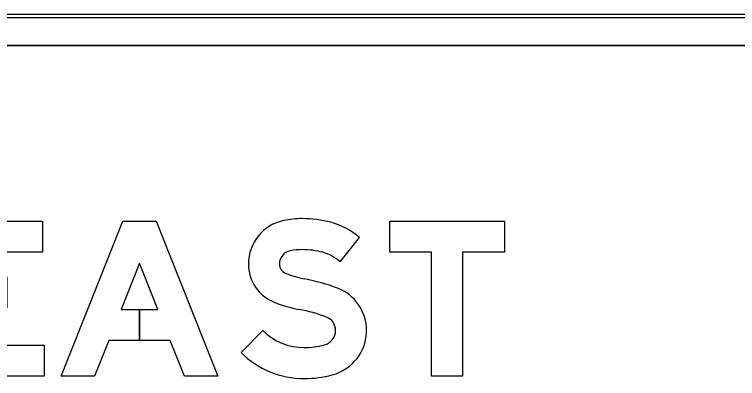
# Model space of a CAD drawing. Extents: x 1806251 to 1809821, y 414895 to 422886.
# Drawn here: x 1809677.6793 to 1809678.1458, y 414942.7161 to 414942.951 of the extents above; entities that cross this region are included whole.
import ezdxf

# ---------------------------------------------------------------- set-up
doc = ezdxf.new("R2010")
doc.units = 0
for name, color, linetype in [('GSBWFILL', 7, 'Continuous'), ('GSCOLORFILL', 7, 'Continuous'), ('GSOUTLINE', 7, 'Continuous')]:
    doc.layers.add(name, color=color, linetype=linetype)

msp = doc.modelspace()

# ---------------------------------------------------------------- linework, layer by layer
at = {"layer": 'GSBWFILL'}
for p, q in [((1809678.196, 414942.951), (1809676.995, 414942.951)), ((1809676.995, 414942.931), (1809678.196, 414942.931))]:
    msp.add_line(p, q, dxfattribs=at)
for points in [[(1809677.69747, 414942.81772), (1809677.69747, 414942.79772), (1809677.64447, 414942.79772), (1809677.64447, 414942.78172), (1809677.67447, 414942.78172), (1809677.67447, 414942.76172), (1809677.64447, 414942.76172), (1809677.64447, 414942.73772), (1809677.69847, 414942.73772), (1809677.69847, 414942.71772), (1809677.62447, 414942.71772), (1809677.62447, 414942.81772)], [(1809677.75997, 414942.76072), (1809677.75997, 414942.74072), (1809677.74013, 414942.74072), (1809677.73099, 414942.71772), (1809677.70947, 414942.71772), (1809677.74921, 414942.81772), (1809677.77073, 414942.81772), (1809677.81047, 414942.71772), (1809677.78895, 414942.71772), (1809677.77981, 414942.74072), (1809677.75998, 414942.74072), (1809677.75998, 414942.76072), (1809677.77186, 414942.76072), (1809677.75997, 414942.79064), (1809677.74808, 414942.76072)], [(1809677.96847, 414942.71772), (1809677.94847, 414942.71772), (1809677.94847, 414942.79772), (1809677.92147, 414942.79772), (1809677.92147, 414942.81772), (1809677.99547, 414942.81772), (1809677.99547, 414942.79772), (1809677.96847, 414942.79772)]]:
    msp.add_lwpolyline(points, close=True, dxfattribs=at)
for points in [[(1809677.88948, 414942.79133), (1809677.90184, 414942.80711)], [(1809677.83955, 414942.74711), (1809677.82547, 414942.73291)]]:
    msp.add_lwpolyline(points, dxfattribs=at)
for centre, major_axis, start_param, end_param in [((1809677.85887, 414942.79003), (0, 0.02865), 0.202758, 1.570796), ((1809677.86497, 414942.76039), (0, 0.05891), 0, 0.202758), ((1809677.86497, 414942.74706), (0, 0.07224), 6.026234, 6.283185), ((1809677.87167, 414942.77257), (0, 0.04586), 5.565152, 6.026234), ((1809677.85887, 414942.79003), (0, 0.00865), 0.202758, 1.570796), ((1809677.86497, 414942.76039), (0, 0.03891), 0, 0.202758), ((1809677.86497, 414942.74706), (0, 0.05224), 6.026234, 6.283185), ((1809677.87167, 414942.77257), (0, 0.02586), 5.523837, 6.026234), ((1809677.85677, 414942.79003), (0, 0.02654), 1.570796, 2.761249), ((1809677.85677, 414942.79003), (0, 0.00654), 1.570796, 2.761249), ((1809677.87856, 414942.84454), (0, 0.06524), 2.761249, 2.95744), ((1809677.84432, 414942.66071), (0, 0.12174), 5.918637, 6.099033), ((1809677.87734, 414942.74724), (0, 0.02913), 4.712389, 5.918637), ((1809677.87856, 414942.84454), (0, 0.08524), 2.761249, 2.95744), ((1809677.84432, 414942.66071), (0, 0.10174), 5.918637, 6.099033), ((1809677.87734, 414942.74724), (0, 0.00913), 4.712389, 5.918637), ((1809677.86618, 414942.77398), (0, 0.03783), 2.360607, 3.141593), ((1809677.87676, 414942.74724), (0, 0.00971), 3.401517, 4.712389), ((1809677.87676, 414942.74724), (0, 0.02971), 3.401517, 4.712389), ((1809677.86618, 414942.78701), (0, 0.05087), 3.141593, 3.401517), ((1809677.86618, 414942.77398), (0, 0.05783), 2.360607, 3.141593), ((1809677.86618, 414942.78701), (0, 0.07087), 3.141593, 3.401517)]:
    msp.add_ellipse(centre, major_axis=major_axis, ratio=0.999996, start_param=start_param, end_param=end_param, dxfattribs=at)
at = {"layer": 'GSCOLORFILL'}
for p, q in [((1809678.196, 414942.951), (1809676.995, 414942.951)), ((1809678.196, 414942.951), (1809676.995, 414942.951)), ((1809678.196, 414942.951), (1809676.995, 414942.951)), ((1809676.995, 414942.949), (1809678.196, 414942.949)), ((1809676.995, 414942.931), (1809678.196, 414942.931))]:
    msp.add_line(p, q, dxfattribs=at)
for points in [[(1809677.69747, 414942.81772), (1809677.69747, 414942.79772), (1809677.64447, 414942.79772), (1809677.64447, 414942.78172), (1809677.67447, 414942.78172), (1809677.67447, 414942.76172), (1809677.64447, 414942.76172), (1809677.64447, 414942.73772), (1809677.69847, 414942.73772), (1809677.69847, 414942.71772), (1809677.62447, 414942.71772), (1809677.62447, 414942.81772)], [(1809677.75997, 414942.76072), (1809677.75997, 414942.74072), (1809677.74013, 414942.74072), (1809677.73099, 414942.71772), (1809677.70947, 414942.71772), (1809677.74921, 414942.81772), (1809677.77073, 414942.81772), (1809677.81047, 414942.71772), (1809677.78895, 414942.71772), (1809677.77981, 414942.74072), (1809677.75998, 414942.74072), (1809677.75998, 414942.76072), (1809677.77186, 414942.76072), (1809677.75997, 414942.79064), (1809677.74808, 414942.76072)], [(1809677.96847, 414942.71772), (1809677.94847, 414942.71772), (1809677.94847, 414942.79772), (1809677.92147, 414942.79772), (1809677.92147, 414942.81772), (1809677.99547, 414942.81772), (1809677.99547, 414942.79772), (1809677.96847, 414942.79772)]]:
    msp.add_lwpolyline(points, close=True, dxfattribs=at)
for points in [[(1809677.88948, 414942.79133), (1809677.90184, 414942.80711)], [(1809677.83955, 414942.74711), (1809677.82547, 414942.73291)]]:
    msp.add_lwpolyline(points, dxfattribs=at)
for centre, major_axis, start_param, end_param in [((1809677.85887, 414942.79003), (0, 0.02865), 0.202758, 1.570796), ((1809677.86497, 414942.76039), (0, 0.05891), 0, 0.202758), ((1809677.86497, 414942.74706), (0, 0.07224), 6.026234, 6.283185), ((1809677.87167, 414942.77257), (0, 0.04586), 5.565152, 6.026234), ((1809677.85887, 414942.79003), (0, 0.00865), 0.202758, 1.570796), ((1809677.86497, 414942.76039), (0, 0.03891), 0, 0.202758), ((1809677.86497, 414942.74706), (0, 0.05224), 6.026234, 6.283185), ((1809677.87167, 414942.77257), (0, 0.02586), 5.523837, 6.026234), ((1809677.85677, 414942.79003), (0, 0.02654), 1.570796, 2.761249), ((1809677.85677, 414942.79003), (0, 0.00654), 1.570796, 2.761249), ((1809677.87856, 414942.84454), (0, 0.06524), 2.761249, 2.95744), ((1809677.84432, 414942.66071), (0, 0.12174), 5.918637, 6.099033), ((1809677.87734, 414942.74724), (0, 0.02913), 4.712389, 5.918637), ((1809677.87856, 414942.84454), (0, 0.08524), 2.761249, 2.95744), ((1809677.84432, 414942.66071), (0, 0.10174), 5.918637, 6.099033), ((1809677.87734, 414942.74724), (0, 0.00913), 4.712389, 5.918637), ((1809677.86618, 414942.77398), (0, 0.03783), 2.360607, 3.141593), ((1809677.87676, 414942.74724), (0, 0.00971), 3.401517, 4.712389), ((1809677.87676, 414942.74724), (0, 0.02971), 3.401517, 4.712389), ((1809677.86618, 414942.78701), (0, 0.05087), 3.141593, 3.401517), ((1809677.86618, 414942.77398), (0, 0.05783), 2.360607, 3.141593), ((1809677.86618, 414942.78701), (0, 0.07087), 3.141593, 3.401517)]:
    msp.add_ellipse(centre, major_axis=major_axis, ratio=0.999996, start_param=start_param, end_param=end_param, dxfattribs=at)
at = {"layer": 'GSOUTLINE'}
for p, q in [((1809678.196, 414942.951), (1809676.995, 414942.951)), ((1809678.196, 414942.931), (1809676.995, 414942.931))]:
    msp.add_line(p, q, dxfattribs=at)
for points in [[(1809677.69747, 414942.81772), (1809677.69747, 414942.79772), (1809677.64447, 414942.79772), (1809677.64447, 414942.78172), (1809677.67447, 414942.78172), (1809677.67447, 414942.76172), (1809677.64447, 414942.76172), (1809677.64447, 414942.73772), (1809677.69847, 414942.73772), (1809677.69847, 414942.71772), (1809677.62447, 414942.71772), (1809677.62447, 414942.81772)], [(1809677.77981, 414942.74072), (1809677.74013, 414942.74072), (1809677.73099, 414942.71772), (1809677.70947, 414942.71772), (1809677.74921, 414942.81772), (1809677.77073, 414942.81772), (1809677.81047, 414942.71772), (1809677.78895, 414942.71772)], [(1809677.96847, 414942.71772), (1809677.94847, 414942.71772), (1809677.94847, 414942.79772), (1809677.92147, 414942.79772), (1809677.92147, 414942.81772), (1809677.99547, 414942.81772), (1809677.99547, 414942.79772), (1809677.96847, 414942.79772)], [(1809677.74808, 414942.76072), (1809677.77186, 414942.76072), (1809677.75997, 414942.79064)]]:
    msp.add_lwpolyline(points, close=True, dxfattribs=at)
for points in [[(1809677.88948, 414942.79133), (1809677.90184, 414942.80711)], [(1809677.83955, 414942.74711), (1809677.82547, 414942.73291)]]:
    msp.add_lwpolyline(points, dxfattribs=at)
for centre, major_axis, start_param, end_param in [((1809677.85887, 414942.79003), (0, 0.02865), 0.202758, 1.570796), ((1809677.86497, 414942.76039), (0, 0.05891), 0, 0.202758), ((1809677.86497, 414942.74706), (0, 0.07224), 6.026234, 6.283185), ((1809677.87167, 414942.77257), (0, 0.04586), 5.565152, 6.026234), ((1809677.85887, 414942.79003), (0, 0.00865), 0.202758, 1.570796), ((1809677.86497, 414942.76039), (0, 0.03891), 0, 0.202758), ((1809677.86497, 414942.74706), (0, 0.05224), 6.026234, 6.283185), ((1809677.87167, 414942.77257), (0, 0.02586), 5.523837, 6.026234), ((1809677.85677, 414942.79003), (0, 0.02654), 1.570796, 2.761249), ((1809677.85677, 414942.79003), (0, 0.00654), 1.570796, 2.761249), ((1809677.87856, 414942.84454), (0, 0.06524), 2.761249, 2.95744), ((1809677.84432, 414942.66071), (0, 0.12174), 5.918637, 6.099033), ((1809677.87734, 414942.74724), (0, 0.02913), 4.712389, 5.918637), ((1809677.87856, 414942.84454), (0, 0.08524), 2.761249, 2.95744), ((1809677.84432, 414942.66071), (0, 0.10174), 5.918637, 6.099033), ((1809677.87734, 414942.74724), (0, 0.00913), 4.712389, 5.918637), ((1809677.86618, 414942.77398), (0, 0.03783), 2.360607, 3.141593), ((1809677.87676, 414942.74724), (0, 0.00971), 3.401517, 4.712389), ((1809677.87676, 414942.74724), (0, 0.02971), 3.401517, 4.712389), ((1809677.86618, 414942.78701), (0, 0.05087), 3.141593, 3.401517), ((1809677.86618, 414942.77398), (0, 0.05783), 2.360607, 3.141593), ((1809677.86618, 414942.78701), (0, 0.07087), 3.141593, 3.401517)]:
    msp.add_ellipse(centre, major_axis=major_axis, ratio=0.999996, start_param=start_param, end_param=end_param, dxfattribs=at)

doc.saveas('drawing.dxf')
